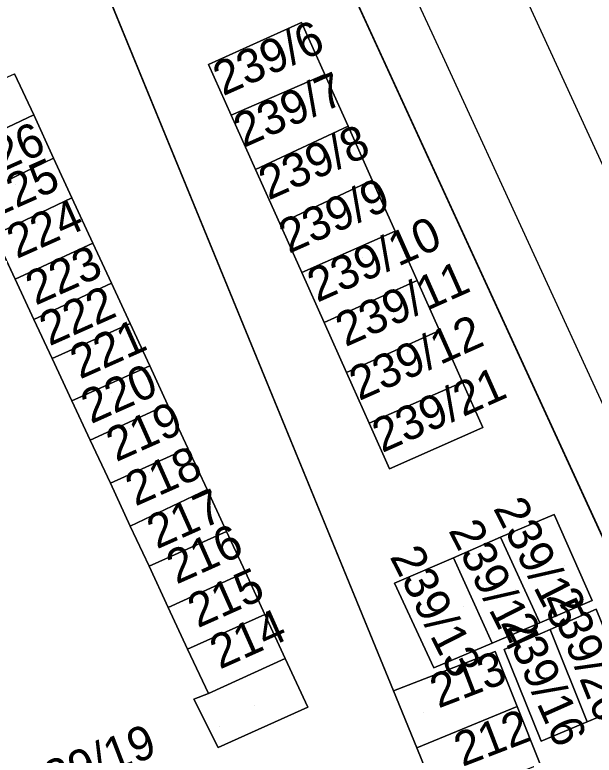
# Model space of a CAD drawing. Extents: x -264070 to -262271, y -1238894 to -1238141.
# Drawn here: x -263448.39 to -263414.29, y -1238462.79 to -1238419.24 of the extents above; entities that cross this region are included whole.
import ezdxf

# ---------------------------------------------------------------- set-up
doc = ezdxf.new("R2010")
doc.units = 0
for name, color, linetype in [('body_kn', 7, 'Continuous'), ('kladpar_druhypozemkov', 7, 'Continuous'), ('kladpar_hranice', 7, 'Continuous'), ('kladpar_parcelnecisla', 7, 'Continuous'), ('kladpar_plochy', 7, 'Continuous'), ('kladpar_sipky', 7, 'Continuous'), ('zappar_hrandruhpozemk', 7, 'Continuous')]:
    doc.layers.add(name, color=color, linetype=linetype)

msp = doc.modelspace()

# ---------------------------------------------------------------- linework, layer by layer
at = {"layer": 'body_kn'}
for p, q in [((-263431.51, -1238419.69), (-263431.51, -1238419.69)), ((-263431.51, -1238419.69), (-263431.51, -1238419.69)), ((-263436.99, -1238422.15), (-263436.99, -1238422.15)), ((-263423.1, -1238421.9), (-263423.1, -1238421.9)), ((-263430.14, -1238422.74), (-263430.14, -1238422.74)), ((-263430.14, -1238422.74), (-263430.14, -1238422.74)), ((-263447.28, -1238425.12), (-263447.28, -1238425.12)), ((-263447.28, -1238425.12), (-263447.28, -1238425.12)), ((-263435.66, -1238425.14), (-263435.66, -1238425.14)), ((-263428.78, -1238425.78), (-263428.78, -1238425.78)), ((-263428.78, -1238425.78), (-263428.78, -1238425.78)), ((-263446.11, -1238427.67), (-263446.11, -1238427.67)), ((-263446.11, -1238427.67), (-263446.11, -1238427.67)), ((-263434.23, -1238428.33), (-263434.23, -1238428.33)), ((-263427.35, -1238428.96), (-263427.35, -1238428.96)), ((-263427.35, -1238428.96), (-263427.35, -1238428.96)), ((-263445.03, -1238430.01), (-263445.03, -1238430.01)), ((-263445.03, -1238430.01), (-263445.03, -1238430.01)), ((-263432.8, -1238431.51), (-263432.8, -1238431.51)), ((-263426.01, -1238431.97), (-263426.01, -1238431.97)), ((-263426.01, -1238431.97), (-263426.01, -1238431.97)), ((-263443.8, -1238432.66), (-263443.8, -1238432.66)), ((-263443.8, -1238432.66), (-263443.8, -1238432.66)), ((-263431.5, -1238434.4), (-263431.5, -1238434.4)), ((-263448.38, -1238434.79), (-263448.38, -1238434.79)), ((-263442.71, -1238435.02), (-263442.71, -1238435.02)), ((-263442.71, -1238435.02), (-263442.71, -1238435.02)), ((-263424.71, -1238434.87), (-263424.71, -1238434.87)), ((-263424.71, -1238434.87), (-263424.71, -1238434.87)), ((-263447.27, -1238437.15), (-263447.27, -1238437.15)), ((-263441.6, -1238437.39), (-263441.6, -1238437.39)), ((-263441.6, -1238437.39), (-263441.6, -1238437.39)), ((-263430.19, -1238437.33), (-263430.19, -1238437.33)), ((-263423.39, -1238437.81), (-263423.39, -1238437.81)), ((-263423.39, -1238437.81), (-263423.39, -1238437.81)), ((-263446.19, -1238439.46), (-263446.19, -1238439.46)), ((-263440.45, -1238439.89), (-263440.45, -1238439.89)), ((-263440.45, -1238439.89), (-263440.45, -1238439.89)), ((-263428.87, -1238440.28), (-263428.87, -1238440.28)), ((-263422.04, -1238440.84), (-263422.04, -1238440.84)), ((-263422.04, -1238440.84), (-263422.04, -1238440.84)), ((-263445.03, -1238441.95), (-263445.03, -1238441.95)), ((-263439.4, -1238442.16), (-263439.4, -1238442.16)), ((-263439.4, -1238442.16), (-263439.4, -1238442.16)), ((-263427.53, -1238443.25), (-263427.53, -1238443.25)), ((-263420.84, -1238443.51), (-263420.84, -1238443.51)), ((-263443.95, -1238444.26), (-263443.95, -1238444.26)), ((-263438.2, -1238444.73), (-263438.2, -1238444.73)), ((-263438.2, -1238444.73), (-263438.2, -1238444.73)), ((-263426.33, -1238445.94), (-263426.33, -1238445.94)), ((-263442.77, -1238446.79), (-263442.77, -1238446.79)), ((-263437.08, -1238447.16), (-263437.08, -1238447.16)), ((-263437.08, -1238447.16), (-263437.08, -1238447.16)), ((-263416.65, -1238448.62), (-263416.65, -1238448.62)), ((-263416.65, -1238448.62), (-263416.65, -1238448.62)), ((-263441.6, -1238449.31), (-263441.6, -1238449.31)), ((-263435.94, -1238449.62), (-263435.94, -1238449.62)), ((-263435.94, -1238449.62), (-263435.94, -1238449.62)), ((-263419.8, -1238449.97), (-263419.8, -1238449.97)), ((-263419.8, -1238449.97), (-263419.8, -1238449.97)), ((-263422.58, -1238451.17), (-263422.58, -1238451.17)), ((-263422.58, -1238451.17), (-263422.58, -1238451.17)), ((-263440.49, -1238451.67), (-263440.49, -1238451.67)), ((-263434.82, -1238452.03), (-263434.82, -1238452.03)), ((-263434.82, -1238452.03), (-263434.82, -1238452.03)), ((-263426.04, -1238452.66), (-263426.04, -1238452.66)), ((-263414.4, -1238453.69), (-263414.4, -1238453.69)), ((-263439.36, -1238454.11), (-263439.36, -1238454.11)), ((-263433.67, -1238454.52), (-263433.67, -1238454.52)), ((-263433.67, -1238454.52), (-263433.67, -1238454.52)), ((-263417.5, -1238455.01), (-263417.5, -1238455.01)), ((-263416.89, -1238455.39), (-263416.89, -1238455.39)), ((-263438.22, -1238456.56), (-263438.22, -1238456.56)), ((-263420.29, -1238456.19), (-263420.29, -1238456.19)), ((-263419.58, -1238456.57), (-263419.58, -1238456.57)), ((-263420.12, -1238456.68), (-263420.12, -1238456.68)), ((-263420.12, -1238456.68), (-263420.12, -1238456.68)), ((-263432.48, -1238457.1), (-263432.48, -1238457.1)), ((-263432.48, -1238457.1), (-263432.48, -1238457.1)), ((-263423.73, -1238457.65), (-263423.73, -1238457.65)), ((-263437, -1238459.16), (-263437, -1238459.16)), ((-263426.11, -1238459), (-263426.11, -1238459)), ((-263437.85, -1238459.5), (-263437.85, -1238459.5)), ((-263431.15, -1238459.97), (-263431.15, -1238459.97)), ((-263418.83, -1238459.93), (-263418.83, -1238459.93)), ((-263418.83, -1238459.93), (-263418.83, -1238459.93)), ((-263414.7, -1238460.83), (-263414.7, -1238460.83)), ((-263414.7, -1238460.83), (-263414.7, -1238460.83)), ((-263417.41, -1238461.97), (-263417.41, -1238461.97)), ((-263436.43, -1238462.34), (-263436.43, -1238462.34)), ((-263424.74, -1238462.35), (-263424.74, -1238462.35))]:
    msp.add_line(p, q, dxfattribs=at)
at = {"layer": 'kladpar_druhypozemkov'}
for p, q in [((-263432.83, -1238420.99), (-263432.83, -1238420.99)), ((-263431.6, -1238424.11), (-263431.6, -1238424.11)), ((-263430.27, -1238427.15), (-263430.27, -1238427.15)), ((-263448.38, -1238429.19), (-263448.38, -1238429.19)), ((-263428.86, -1238430.4), (-263428.86, -1238430.4)), ((-263447.08, -1238431.59), (-263447.08, -1238431.59)), ((-263427.9, -1238433.5), (-263427.9, -1238433.5)), ((-263445.73, -1238433.89), (-263445.73, -1238433.89)), ((-263444.88, -1238436.49), (-263444.88, -1238436.49)), ((-263426.52, -1238436.34), (-263426.52, -1238436.34)), ((-263443.78, -1238438.84), (-263443.78, -1238438.84)), ((-263425.28, -1238439.12), (-263425.28, -1238439.12)), ((-263442.68, -1238441.44), (-263442.68, -1238441.44)), ((-263423.81, -1238442.22), (-263423.81, -1238442.22)), ((-263441.63, -1238443.59), (-263441.63, -1238443.59)), ((-263440.48, -1238446.14), (-263440.48, -1238446.14)), ((-263439.38, -1238448.59), (-263439.38, -1238448.59)), ((-263438.13, -1238451.09), (-263438.13, -1238451.09)), ((-263416.04, -1238451.64), (-263416.04, -1238451.64)), ((-263418.94, -1238453.04), (-263418.94, -1238453.04)), ((-263436.83, -1238453.39), (-263436.83, -1238453.39)), ((-263421.96, -1238454.05), (-263421.96, -1238454.05)), ((-263435.63, -1238455.99), (-263435.63, -1238455.99)), ((-263416.12, -1238458.64), (-263416.12, -1238458.64)), ((-263434.29, -1238459.85), (-263434.29, -1238459.85)), ((-263424.31, -1238460.3), (-263424.31, -1238460.3))]:
    msp.add_line(p, q, dxfattribs=at)
at = {"layer": 'kladpar_hranice'}
msp.add_line((-263439.4, -1238394.24), (-263406.05, -1238466.82), dxfattribs=at)
for points in [[(-263406.05, -1238466.82), (-263406, -1238466.94), (-263414.72, -1238470.22), (-263416.14, -1238466.65), (-263417.47, -1238463.31), (-263418.83, -1238459.93), (-263420.12, -1238456.68), (-263426.11, -1238459), (-263450.61, -1238399.35), (-263451.66, -1238396.9), (-263440.52, -1238391.82), (-263439.4, -1238394.24)], [(-263374.18, -1238529.81), (-263394.31, -1238484.87), (-263394.88, -1238484.24), (-263395.5, -1238483.56), (-263397.23, -1238482.35), (-263398.6, -1238481.71), (-263400.02, -1238481.47), (-263402.52, -1238482.03), (-263405.07, -1238476.13), (-263404.1, -1238475.59), (-263403.06, -1238474.31), (-263402.83, -1238473.77), (-263406, -1238466.94), (-263406.05, -1238466.82), (-263439.4, -1238394.24)], [(-263493.11, -1238415.76), (-263470.58, -1238405.55), (-263468.15, -1238404.43), (-263451.66, -1238396.9), (-263450.61, -1238399.35), (-263426.11, -1238459), (-263424.74, -1238462.35), (-263423.38, -1238465.68), (-263422.04, -1238468.97), (-263420.59, -1238472.47), (-263419.19, -1238475.61), (-263423.39, -1238477.55), (-263433.56, -1238482.16), (-263502.82, -1238513.93), (-263509.7, -1238497.82), (-263513.9, -1238488.48), (-263515.71, -1238484.44), (-263521.05, -1238472.6), (-263524.45, -1238465.05), (-263526.3, -1238460.78), (-263530.53, -1238451.52), (-263534.06, -1238443.82)], [(-263431.51, -1238419.69), (-263430.14, -1238422.74), (-263435.66, -1238425.14), (-263436.99, -1238422.15), (-263431.51, -1238419.69)], [(-263420.84, -1238443.51), (-263422.04, -1238440.84), (-263423.39, -1238437.81), (-263424.71, -1238434.87), (-263426.01, -1238431.97), (-263427.35, -1238428.96), (-263428.78, -1238425.78), (-263430.14, -1238422.74), (-263431.51, -1238419.69), (-263436.99, -1238422.15), (-263435.66, -1238425.14), (-263434.23, -1238428.33), (-263432.8, -1238431.51), (-263431.5, -1238434.4), (-263430.19, -1238437.33), (-263428.87, -1238440.28), (-263427.53, -1238443.25), (-263426.33, -1238445.94), (-263420.84, -1238443.51)], [(-263448.41, -1238422.71), (-263447.28, -1238425.12), (-263451.88, -1238427.29), (-263453.06, -1238424.76), (-263448.41, -1238422.71)], [(-263436.43, -1238462.34), (-263431.15, -1238459.97), (-263432.48, -1238457.1), (-263433.67, -1238454.52), (-263434.82, -1238452.03), (-263435.94, -1238449.62), (-263437.08, -1238447.16), (-263438.2, -1238444.73), (-263439.4, -1238442.16), (-263440.45, -1238439.89), (-263441.6, -1238437.39), (-263442.71, -1238435.02), (-263443.8, -1238432.66), (-263445.03, -1238430.01), (-263446.11, -1238427.67), (-263447.28, -1238425.12), (-263448.41, -1238422.71)], [(-263430.14, -1238422.74), (-263428.78, -1238425.78), (-263434.23, -1238428.33), (-263435.66, -1238425.14), (-263430.14, -1238422.74)], [(-263447.28, -1238425.12), (-263446.11, -1238427.67), (-263450.68, -1238429.86), (-263451.88, -1238427.29), (-263447.28, -1238425.12)], [(-263428.78, -1238425.78), (-263427.35, -1238428.96), (-263432.8, -1238431.51), (-263434.23, -1238428.33), (-263428.78, -1238425.78)], [(-263446.11, -1238427.67), (-263445.03, -1238430.01), (-263449.6, -1238432.17), (-263450.68, -1238429.86), (-263446.11, -1238427.67)], [(-263427.35, -1238428.96), (-263426.01, -1238431.97), (-263431.5, -1238434.4), (-263432.8, -1238431.51), (-263427.35, -1238428.96)], [(-263445.03, -1238430.01), (-263443.8, -1238432.66), (-263448.38, -1238434.79), (-263449.6, -1238432.17), (-263445.03, -1238430.01)], [(-263449.6, -1238432.17), (-263448.38, -1238434.79), (-263447.27, -1238437.15), (-263446.19, -1238439.46), (-263445.03, -1238441.95), (-263443.95, -1238444.26), (-263442.77, -1238446.79), (-263441.6, -1238449.31), (-263440.49, -1238451.67), (-263439.36, -1238454.11), (-263438.22, -1238456.56), (-263437, -1238459.16), (-263437.85, -1238459.5), (-263436.43, -1238462.34)], [(-263426.01, -1238431.97), (-263424.71, -1238434.87), (-263430.19, -1238437.33), (-263431.5, -1238434.4), (-263426.01, -1238431.97)], [(-263443.8, -1238432.66), (-263442.71, -1238435.02), (-263447.27, -1238437.15), (-263448.38, -1238434.79), (-263443.8, -1238432.66)], [(-263442.71, -1238435.02), (-263441.6, -1238437.39), (-263446.19, -1238439.46), (-263447.27, -1238437.15), (-263442.71, -1238435.02)], [(-263424.71, -1238434.87), (-263423.39, -1238437.81), (-263428.87, -1238440.28), (-263430.19, -1238437.33), (-263424.71, -1238434.87)], [(-263441.6, -1238437.39), (-263440.45, -1238439.89), (-263445.03, -1238441.95), (-263446.19, -1238439.46), (-263441.6, -1238437.39)], [(-263423.39, -1238437.81), (-263422.04, -1238440.84), (-263427.53, -1238443.25), (-263428.87, -1238440.28), (-263423.39, -1238437.81)], [(-263440.45, -1238439.89), (-263439.4, -1238442.16), (-263443.95, -1238444.26), (-263445.03, -1238441.95), (-263440.45, -1238439.89)], [(-263422.04, -1238440.84), (-263420.84, -1238443.51), (-263426.33, -1238445.94), (-263427.53, -1238443.25), (-263422.04, -1238440.84)], [(-263439.4, -1238442.16), (-263438.2, -1238444.73), (-263442.77, -1238446.79), (-263443.95, -1238444.26), (-263439.4, -1238442.16)], [(-263438.2, -1238444.73), (-263437.08, -1238447.16), (-263441.6, -1238449.31), (-263442.77, -1238446.79), (-263438.2, -1238444.73)], [(-263437.08, -1238447.16), (-263435.94, -1238449.62), (-263440.49, -1238451.67), (-263441.6, -1238449.31), (-263437.08, -1238447.16)], [(-263414.4, -1238453.69), (-263416.65, -1238448.62), (-263419.8, -1238449.97), (-263422.58, -1238451.17), (-263426.04, -1238452.66), (-263423.73, -1238457.65), (-263420.29, -1238456.19), (-263417.5, -1238455.01), (-263414.4, -1238453.69)], [(-263416.65, -1238448.62), (-263414.4, -1238453.69), (-263417.5, -1238455.01), (-263419.8, -1238449.97), (-263416.65, -1238448.62)], [(-263435.94, -1238449.62), (-263434.82, -1238452.03), (-263439.36, -1238454.11), (-263440.49, -1238451.67), (-263435.94, -1238449.62)], [(-263419.8, -1238449.97), (-263417.5, -1238455.01), (-263420.29, -1238456.19), (-263422.58, -1238451.17), (-263419.8, -1238449.97)], [(-263422.58, -1238451.17), (-263420.29, -1238456.19), (-263423.73, -1238457.65), (-263426.04, -1238452.66), (-263422.58, -1238451.17)], [(-263434.82, -1238452.03), (-263433.67, -1238454.52), (-263438.22, -1238456.56), (-263439.36, -1238454.11), (-263434.82, -1238452.03)], [(-263411.95, -1238459.66), (-263414.18, -1238454.2), (-263416.89, -1238455.39), (-263419.58, -1238456.57), (-263417.41, -1238461.97), (-263414.7, -1238460.83), (-263411.95, -1238459.66)], [(-263414.18, -1238454.2), (-263411.95, -1238459.66), (-263414.7, -1238460.83), (-263416.89, -1238455.39), (-263414.18, -1238454.2)], [(-263433.67, -1238454.52), (-263432.48, -1238457.1), (-263437, -1238459.16), (-263438.22, -1238456.56), (-263433.67, -1238454.52)], [(-263414.7, -1238460.83), (-263417.41, -1238461.97), (-263419.58, -1238456.57), (-263416.89, -1238455.39), (-263414.7, -1238460.83)], [(-263420.12, -1238456.68), (-263418.83, -1238459.93), (-263424.74, -1238462.35), (-263426.11, -1238459), (-263420.12, -1238456.68)], [(-263432.48, -1238457.1), (-263431.15, -1238459.97), (-263436.43, -1238462.34), (-263437.85, -1238459.5), (-263437, -1238459.16), (-263432.48, -1238457.1)], [(-263418.83, -1238459.93), (-263417.47, -1238463.31), (-263423.38, -1238465.68), (-263424.74, -1238462.35), (-263418.83, -1238459.93)]]:
    msp.add_lwpolyline(points, dxfattribs=at)
at = {"layer": 'kladpar_plochy'}
for p, q in [((-263439.4, -1238394.24), (-263406.05, -1238466.82)), ((-263426.11, -1238459), (-263450.61, -1238399.35)), ((-263450.61, -1238399.35), (-263426.11, -1238459)), ((-263431.51, -1238419.69), (-263436.99, -1238422.15)), ((-263430.14, -1238422.74), (-263431.51, -1238419.69)), ((-263436.99, -1238422.15), (-263435.66, -1238425.14)), ((-263447.28, -1238425.12), (-263448.41, -1238422.71)), ((-263428.78, -1238425.78), (-263430.14, -1238422.74)), ((-263446.11, -1238427.67), (-263447.28, -1238425.12)), ((-263435.66, -1238425.14), (-263434.23, -1238428.33)), ((-263427.35, -1238428.96), (-263428.78, -1238425.78)), ((-263445.03, -1238430.01), (-263446.11, -1238427.67)), ((-263434.23, -1238428.33), (-263432.8, -1238431.51)), ((-263426.01, -1238431.97), (-263427.35, -1238428.96)), ((-263443.8, -1238432.66), (-263445.03, -1238430.01)), ((-263432.8, -1238431.51), (-263431.5, -1238434.4)), ((-263449.6, -1238432.17), (-263448.38, -1238434.79)), ((-263424.71, -1238434.87), (-263426.01, -1238431.97)), ((-263442.71, -1238435.02), (-263443.8, -1238432.66)), ((-263431.5, -1238434.4), (-263430.19, -1238437.33)), ((-263448.38, -1238434.79), (-263447.27, -1238437.15)), ((-263441.6, -1238437.39), (-263442.71, -1238435.02)), ((-263423.39, -1238437.81), (-263424.71, -1238434.87)), ((-263447.27, -1238437.15), (-263446.19, -1238439.46)), ((-263440.45, -1238439.89), (-263441.6, -1238437.39)), ((-263430.19, -1238437.33), (-263428.87, -1238440.28)), ((-263422.04, -1238440.84), (-263423.39, -1238437.81)), ((-263446.19, -1238439.46), (-263445.03, -1238441.95)), ((-263439.4, -1238442.16), (-263440.45, -1238439.89)), ((-263428.87, -1238440.28), (-263427.53, -1238443.25)), ((-263420.84, -1238443.51), (-263422.04, -1238440.84)), ((-263445.03, -1238441.95), (-263443.95, -1238444.26)), ((-263438.2, -1238444.73), (-263439.4, -1238442.16)), ((-263427.53, -1238443.25), (-263426.33, -1238445.94)), ((-263426.33, -1238445.94), (-263420.84, -1238443.51)), ((-263443.95, -1238444.26), (-263442.77, -1238446.79)), ((-263437.08, -1238447.16), (-263438.2, -1238444.73)), ((-263442.77, -1238446.79), (-263441.6, -1238449.31)), ((-263435.94, -1238449.62), (-263437.08, -1238447.16)), ((-263416.65, -1238448.62), (-263419.8, -1238449.97)), ((-263414.4, -1238453.69), (-263416.65, -1238448.62)), ((-263441.6, -1238449.31), (-263440.49, -1238451.67)), ((-263434.82, -1238452.03), (-263435.94, -1238449.62)), ((-263419.8, -1238449.97), (-263422.58, -1238451.17)), ((-263422.58, -1238451.17), (-263426.04, -1238452.66)), ((-263440.49, -1238451.67), (-263439.36, -1238454.11)), ((-263433.67, -1238454.52), (-263434.82, -1238452.03)), ((-263426.04, -1238452.66), (-263423.73, -1238457.65)), ((-263417.5, -1238455.01), (-263414.4, -1238453.69)), ((-263439.36, -1238454.11), (-263438.22, -1238456.56)), ((-263414.18, -1238454.2), (-263416.89, -1238455.39)), ((-263432.48, -1238457.1), (-263433.67, -1238454.52)), ((-263420.29, -1238456.19), (-263417.5, -1238455.01)), ((-263416.89, -1238455.39), (-263419.58, -1238456.57)), ((-263438.22, -1238456.56), (-263437, -1238459.16)), ((-263423.73, -1238457.65), (-263420.29, -1238456.19)), ((-263419.58, -1238456.57), (-263417.41, -1238461.97)), ((-263420.12, -1238456.68), (-263426.11, -1238459)), ((-263418.83, -1238459.93), (-263420.12, -1238456.68)), ((-263431.15, -1238459.97), (-263432.48, -1238457.1)), ((-263437, -1238459.16), (-263437.85, -1238459.5)), ((-263426.11, -1238459), (-263424.74, -1238462.35)), ((-263437.85, -1238459.5), (-263436.43, -1238462.34)), ((-263414.7, -1238460.83), (-263411.95, -1238459.66)), ((-263436.43, -1238462.34), (-263431.15, -1238459.97)), ((-263417.47, -1238463.31), (-263418.83, -1238459.93)), ((-263417.41, -1238461.97), (-263414.7, -1238460.83)), ((-263424.74, -1238462.35), (-263423.38, -1238465.68))]:
    msp.add_line(p, q, dxfattribs=at)
msp.add_lwpolyline([(-263374.18, -1238529.81), (-263394.31, -1238484.87), (-263394.88, -1238484.24), (-263395.5, -1238483.56), (-263397.23, -1238482.35), (-263398.6, -1238481.71), (-263400.02, -1238481.47), (-263402.52, -1238482.03), (-263405.07, -1238476.13), (-263404.1, -1238475.59), (-263403.06, -1238474.31), (-263402.83, -1238473.77), (-263406, -1238466.94), (-263406.05, -1238466.82), (-263439.4, -1238394.24)], dxfattribs=at)
for points in [[(-263431.51, -1238419.69), (-263430.14, -1238422.74), (-263435.66, -1238425.14), (-263436.99, -1238422.15)], [(-263448.41, -1238422.71), (-263447.28, -1238425.12), (-263451.88, -1238427.29), (-263453.06, -1238424.76)], [(-263430.14, -1238422.74), (-263428.78, -1238425.78), (-263434.23, -1238428.33), (-263435.66, -1238425.14)], [(-263447.28, -1238425.12), (-263446.11, -1238427.67), (-263450.68, -1238429.86), (-263451.88, -1238427.29)], [(-263428.78, -1238425.78), (-263427.35, -1238428.96), (-263432.8, -1238431.51), (-263434.23, -1238428.33)], [(-263446.11, -1238427.67), (-263445.03, -1238430.01), (-263449.6, -1238432.17), (-263450.68, -1238429.86)], [(-263427.35, -1238428.96), (-263426.01, -1238431.97), (-263431.5, -1238434.4), (-263432.8, -1238431.51)], [(-263445.03, -1238430.01), (-263443.8, -1238432.66), (-263448.38, -1238434.79), (-263449.6, -1238432.17)], [(-263426.01, -1238431.97), (-263424.71, -1238434.87), (-263430.19, -1238437.33), (-263431.5, -1238434.4)], [(-263443.8, -1238432.66), (-263442.71, -1238435.02), (-263447.27, -1238437.15), (-263448.38, -1238434.79)], [(-263442.71, -1238435.02), (-263441.6, -1238437.39), (-263446.19, -1238439.46), (-263447.27, -1238437.15)], [(-263424.71, -1238434.87), (-263423.39, -1238437.81), (-263428.87, -1238440.28), (-263430.19, -1238437.33)], [(-263441.6, -1238437.39), (-263440.45, -1238439.89), (-263445.03, -1238441.95), (-263446.19, -1238439.46)], [(-263423.39, -1238437.81), (-263422.04, -1238440.84), (-263427.53, -1238443.25), (-263428.87, -1238440.28)], [(-263440.45, -1238439.89), (-263439.4, -1238442.16), (-263443.95, -1238444.26), (-263445.03, -1238441.95)], [(-263422.04, -1238440.84), (-263420.84, -1238443.51), (-263426.33, -1238445.94), (-263427.53, -1238443.25)], [(-263439.4, -1238442.16), (-263438.2, -1238444.73), (-263442.77, -1238446.79), (-263443.95, -1238444.26)], [(-263438.2, -1238444.73), (-263437.08, -1238447.16), (-263441.6, -1238449.31), (-263442.77, -1238446.79)], [(-263437.08, -1238447.16), (-263435.94, -1238449.62), (-263440.49, -1238451.67), (-263441.6, -1238449.31)], [(-263416.65, -1238448.62), (-263414.4, -1238453.69), (-263417.5, -1238455.01), (-263419.8, -1238449.97)], [(-263435.94, -1238449.62), (-263434.82, -1238452.03), (-263439.36, -1238454.11), (-263440.49, -1238451.67)], [(-263419.8, -1238449.97), (-263417.5, -1238455.01), (-263420.29, -1238456.19), (-263422.58, -1238451.17)], [(-263422.58, -1238451.17), (-263420.29, -1238456.19), (-263423.73, -1238457.65), (-263426.04, -1238452.66)], [(-263434.82, -1238452.03), (-263433.67, -1238454.52), (-263438.22, -1238456.56), (-263439.36, -1238454.11)], [(-263414.18, -1238454.2), (-263411.95, -1238459.66), (-263414.7, -1238460.83), (-263416.89, -1238455.39)], [(-263433.67, -1238454.52), (-263432.48, -1238457.1), (-263437, -1238459.16), (-263438.22, -1238456.56)], [(-263414.7, -1238460.83), (-263417.41, -1238461.97), (-263419.58, -1238456.57), (-263416.89, -1238455.39)], [(-263420.12, -1238456.68), (-263418.83, -1238459.93), (-263424.74, -1238462.35), (-263426.11, -1238459)], [(-263432.48, -1238457.1), (-263431.15, -1238459.97), (-263436.43, -1238462.34), (-263437.85, -1238459.5), (-263437, -1238459.16)], [(-263418.83, -1238459.93), (-263417.47, -1238463.31), (-263423.38, -1238465.68), (-263424.74, -1238462.35)]]:
    msp.add_lwpolyline(points, close=True, dxfattribs=at)
at = {"layer": 'kladpar_sipky'}
msp.add_line((-263436.33, -1238461.09), (-263436.33, -1238461.09), dxfattribs=at)
at = {"layer": 'zappar_hrandruhpozemk'}
for p, q in [((-263430.76, -1238391.13), (-263411.35, -1238433.43)), ((-263423.1, -1238421.9), (-263406.64, -1238457.74))]:
    msp.add_line(p, q, dxfattribs=at)
msp.add_lwpolyline([(-263438.05, -1238390.73), (-263437.45, -1238391.34), (-263436.82, -1238392.33), (-263423.1, -1238421.9)], dxfattribs=at)

# ---------------------------------------------------------------- texts
at = {"layer": 'kladpar_parcelnecisla'}
for s, rotation, p in [('239/6', 24, (-263436.136, -1238424.033)), ('239/7', 24, (-263434.923, -1238427.074)), ('226', 24, (-263450.532, -1238429.109)), ('239/8', 24, (-263433.457, -1238430.163)), ('225', 24, (-263449.682, -1238431.232)), ('239/9', 24, (-263432.266, -1238433.303)), ('224', 24, (-263448.282, -1238433.609)), ('239/10', 24, (-263430.591, -1238436.179)), ('223', 24, (-263447.175, -1238436.351)), ('239/11', 24, (-263428.929, -1238438.79)), ('222', 24, (-263446.361, -1238438.744)), ('239/12', 24, (-263428.122, -1238441.962)), ('221', 24, (-263444.558, -1238440.693)), ('220', 24, (-263443.911, -1238443.322)), ('239/21', 24, (-263426.772, -1238445.022)), ('219', 24, (-263442.429, -1238445.557)), ('218', 24, (-263441.3, -1238448.167)), ('217', 24, (-263440.035, -1238450.688)), ('239/15', 297, (-263420.258, -1238448.26)), ('216', 24, (-263438.879, -1238452.757)), ('239/14', 297, (-263422.893, -1238449.569)), ('239/13', 297, (-263426.349, -1238451.108)), ('215', 24, (-263437.629, -1238455.33)), ('239/20', 292, (-263417.139, -1238453.433)), ('214', 24, (-263436.329, -1238457.757)), ('239/16', 294, (-263419.817, -1238454.977)), ('213', 21, (-263423.462, -1238460.048)), ('212', 21, (-263422.047, -1238463.483)), ('239/19', 21, (-263447.554, -1238465.693))]:
    msp.add_text(s, height=2, rotation=rotation, dxfattribs=at).set_placement(p)

doc.saveas('drawing.dxf')
